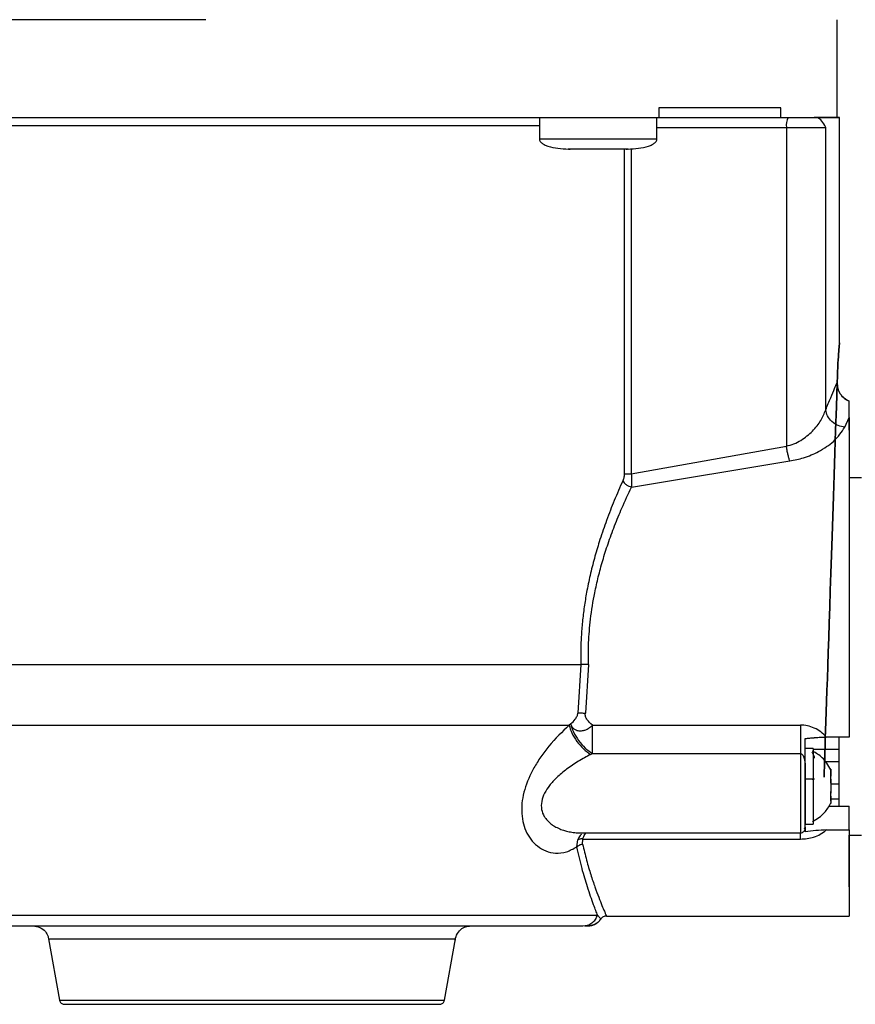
# Model space of a CAD drawing. Header units: inches. Extents: x 170 to 312, y 215 to 248.
# Tile 504 of 529: x 274.98 to 275.19, y 243.235 to 243.483. Entities that reach past the tile are written whole.
import ezdxf

# ---------------------------------------------------------------- set-up
doc = ezdxf.new("R2010")
doc.units = ezdxf.units.IN
doc.header["$LTSCALE"] = 0.25
doc.header["$MEASUREMENT"] = 0
doc.layers.add('ANNOTATIONS', color=1, linetype='Continuous')
doc.layers.add('MOTOR LH', color=7, linetype='Continuous')
doc.styles.add('ARIAL', font='arial.ttf', dxfattribs={"height": 0.09375})
doc.dimstyles.new('STANDARD$0', dxfattribs={"dimtxt": 0.09375, "dimasz": 0.09375, "dimexe": 0.03125, "dimexo": 0.046875, "dimgap": 0.09, "dimtad": 0, "dimtih": 1, "dimtoh": 1, "dimdec": 4, "dimzin": 0, "dimdsep": 46, "dimtxsty": 'ARIAL', "dimcen": 0.09, "dimadec": 0, "dimazin": 0, "dimtfac": 1, "dimtdec": 4, "dimtofl": 0, "dimtmove": 0, "dimatfit": 1, "dimfxl": 1, "dimtolj": 1, "dimtzin": 0, "dimarcsym": 0})

# ---------------------------------------------------------------- blocks, each defined once
blk = doc.blocks.new('*D98')
at = {"layer": 'ANNOTATIONS', "color": 0, "lineweight": -2, "transparency": 16777216}
for p, q in [((274.6830018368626, 244.3663487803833), (274.6830018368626, 244.9548308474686)), ((275.7689393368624, 243.5069737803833), (275.7689393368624, 244.9548308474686)), ((274.7767518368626, 244.9235808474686), (274.9408605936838, 244.9235808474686)), ((275.6751893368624, 244.9235808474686), (275.5110805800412, 244.9235808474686))]:
    blk.add_line(p, q, dxfattribs=at)
at = {"layer": 'ANNOTATIONS', "color": 0, "transparency": 16777216}
for points in [[(274.7767518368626, 244.9392058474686), (274.7767518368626, 244.9079558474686), (274.6830018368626, 244.9235808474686)], [(275.6751893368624, 244.9392058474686), (275.6751893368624, 244.9079558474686), (275.7689393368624, 244.9235808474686)]]:
    blk.add_solid(points, dxfattribs=at)
at = {"layer": 'defpoints', "color": 0, "transparency": 16777216}
for p in [(275.7689393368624, 244.9235808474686), (274.6830018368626, 244.3194737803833), (275.7689393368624, 243.4600987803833)]:
    blk.add_point(p, dxfattribs=at)
at = {"layer": 'ANNOTATIONS', "color": 0, "transparency": 16777216, "insert": (275.2259705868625, 244.9235808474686), "char_height": 0.09375, "attachment_point": 5, "style": 'ARIAL'}
blk.add_mtext('\\A1;16 1/8"', dxfattribs=at)
blk = doc.blocks.new('*D99')
at = {"layer": 'ANNOTATIONS', "color": 0, "lineweight": -2, "transparency": 16777216}
for p, q in [((274.5682520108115, 244.8967083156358), (274.5682520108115, 245.2347148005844)), ((275.7689393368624, 243.5069737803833), (275.7689393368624, 245.2347148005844)), ((274.6620020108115, 245.2034648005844), (274.8834856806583, 245.2034648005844)), ((275.6751893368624, 245.2034648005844), (275.4537056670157, 245.2034648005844))]:
    blk.add_line(p, q, dxfattribs=at)
at = {"layer": 'ANNOTATIONS', "color": 0, "transparency": 16777216}
for points in [[(274.6620020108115, 245.2190898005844), (274.6620020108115, 245.1878398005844), (274.5682520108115, 245.2034648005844)], [(275.6751893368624, 245.2190898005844), (275.6751893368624, 245.1878398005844), (275.7689393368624, 245.2034648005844)]]:
    blk.add_solid(points, dxfattribs=at)
at = {"layer": 'defpoints', "color": 0, "transparency": 16777216}
for p in [(275.7689393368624, 245.2034648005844), (274.5682520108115, 244.8498333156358), (275.7689393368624, 243.4600987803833)]:
    blk.add_point(p, dxfattribs=at)
at = {"layer": 'ANNOTATIONS', "color": 0, "transparency": 16777216, "insert": (275.168595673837, 245.2034648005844), "char_height": 0.09375, "attachment_point": 5, "style": 'ARIAL'}
blk.add_mtext('\\A1;18 1/2"', dxfattribs=at)

msp = doc.modelspace()

# ---------------------------------------------------------------- linework, layer by layer
at = {"layer": 'MOTOR LH'}
for p, q in [((275.185223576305, 243.4581142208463), (275.1852232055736, 243.4827380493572)), ((275.1404218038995, 243.4605908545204), (275.1404218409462, 243.4581302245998)), ((275.1710820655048, 243.4581313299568), (275.1710820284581, 243.4605919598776)), ((275.1104335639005, 243.4581294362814), (275.1104336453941, 243.4527166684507)), ((275.1399612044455, 243.4527171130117), (275.139961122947, 243.4581302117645)), ((275.1404218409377, 243.4581307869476), (275.1710820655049, 243.4581313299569)), ((275.1794495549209, 243.4581317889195), (275.1802923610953, 243.4581318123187)), ((275.1858395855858, 243.4015379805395), (275.1858387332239, 243.4581515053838)), ((275.1399611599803, 243.45567047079), (275.1724914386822, 243.4556710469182)), ((275.1724914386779, 243.4556710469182), (275.1724926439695, 243.3756163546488)), ((275.1823700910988, 243.3847393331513), (275.182369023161, 243.4556713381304)), ((275.1178155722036, 243.4502561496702), (275.1181567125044, 243.4502561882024)), ((275.1198648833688, 243.4502561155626), (275.119756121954, 243.4502561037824)), ((275.1306388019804, 243.45025626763), (275.1305300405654, 243.4502562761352)), ((275.131750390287, 243.4502563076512), (275.1317516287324, 243.3687127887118)), ((275.1322382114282, 243.4502564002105), (275.1325793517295, 243.4502563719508)), ((275.133498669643, 243.4503681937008), (275.1334998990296, 243.3687128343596)), ((275.1883004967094, 243.3828604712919), (275.188300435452, 243.3869292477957)), ((275.1871757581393, 243.3803926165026), (275.1883004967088, 243.3828605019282)), ((275.1334999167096, 243.3687128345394), (275.1724926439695, 243.3756163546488)), ((275.1335543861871, 243.3653384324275), (275.1733472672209, 243.3719097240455)), ((275.1913272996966, 243.367704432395), (275.1883007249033, 243.3677043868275)), ((275.120822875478, 243.3207478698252), (275.1201072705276, 243.3086035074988)), ((275.1227442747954, 243.3208223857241), (275.1219806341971, 243.3085382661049)), ((275.1182879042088, 243.305848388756), (275.1178912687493, 243.3055403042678)), ((275.1237405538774, 243.3055715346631), (275.1759985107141, 243.3055723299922)), ((275.1883017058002, 243.3025528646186), (275.1825268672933, 243.3025527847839)), ((275.1856688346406, 243.3023632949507), (275.1856690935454, 243.2851670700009)), ((275.1233020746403, 243.2982011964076), (275.1237408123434, 243.2984232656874)), ((275.1237408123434, 243.2984232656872), (275.1759986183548, 243.2984240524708)), ((275.1759986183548, 243.2984240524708), (275.1759989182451, 243.278505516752)), ((275.1791974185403, 243.2996669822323), (275.1772289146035, 243.2996669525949)), ((275.1791974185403, 243.2996669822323), (275.1791977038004, 243.280720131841)), ((275.1856688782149, 243.2994691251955), (275.1791974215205, 243.2994690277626)), ((275.1856689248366, 243.2963725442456), (275.1822253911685, 243.2963724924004)), ((275.1772290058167, 243.2936085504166), (275.1772291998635, 243.2807201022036)), ((275.179197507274, 243.2937732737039), (275.1792745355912, 243.2937732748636)), ((275.1836266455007, 243.2934832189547), (275.1836266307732, 243.2944614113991)), ((275.1836266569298, 243.292724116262), (275.1836266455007, 243.2934832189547)), ((275.1772290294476, 243.2920398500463), (275.1795174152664, 243.2920398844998)), ((275.1772291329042, 243.2851682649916), (275.1772290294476, 243.2920398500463)), ((275.1835778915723, 243.2925934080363), (275.1836266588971, 243.2925934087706)), ((275.1836266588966, 243.2925934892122), (275.1836266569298, 243.292724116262)), ((275.1836266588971, 243.2925934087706), (275.1836266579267, 243.292657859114)), ((275.1836266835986, 243.2909527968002), (275.1836266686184, 243.291947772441)), ((275.1856690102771, 243.2906976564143), (275.1836266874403, 243.2906976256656)), ((275.1836267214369, 243.2884395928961), (275.1836267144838, 243.2889014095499)), ((275.1836267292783, 243.2879187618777), (275.1835635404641, 243.2879187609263)), ((275.1836267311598, 243.2877937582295), (275.183581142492, 243.2877937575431)), ((275.1836267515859, 243.2864370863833), (275.1836267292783, 243.2879187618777)), ((275.1836267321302, 243.2877293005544), (275.1836267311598, 243.2877937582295)), ((275.1836267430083, 243.2870067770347), (275.1856690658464, 243.2870068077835)), ((275.1836267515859, 243.2864370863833), (275.1836267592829, 243.2859258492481)), ((275.1831148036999, 243.285167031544), (275.1883019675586, 243.2851671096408)), ((275.188302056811, 243.2792389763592), (275.1883019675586, 243.2851671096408)), ((275.1772291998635, 243.2807201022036), (275.1791977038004, 243.280720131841)), ((275.1207062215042, 243.2785046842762), (275.1759989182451, 243.278505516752)), ((275.1770723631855, 243.2794753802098), (275.1772291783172, 243.2799544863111)), ((275.1772292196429, 243.2794064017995), (275.1772292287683, 243.2788003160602)), ((275.182527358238, 243.2792388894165), (275.188302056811, 243.2792389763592)), ((275.188302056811, 243.2792389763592), (275.188302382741, 243.2575911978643)), ((275.1198603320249, 243.2749739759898), (275.1200599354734, 243.2767160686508)), ((275.1212914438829, 243.2756861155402), (275.1213671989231, 243.2769435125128)), ((275.1213671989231, 243.2769435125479), (275.1759989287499, 243.2769443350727)), ((275.1883020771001, 243.2778913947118), (275.1913286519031, 243.2778914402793)), ((275.1883022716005, 243.2649730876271), (275.1883020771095, 243.2778913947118)), ((275.1250474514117, 243.2578498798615), (275.1257488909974, 243.2569713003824)), ((275.1257488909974, 243.2569713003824), (275.1258525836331, 243.2568414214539)), ((275.1272735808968, 243.2575902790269), (275.188302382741, 243.2575911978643)), ((275.1213485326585, 243.2551293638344), (275.1219139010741, 243.2552176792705)), ((275.1218535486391, 243.2551294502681), (275.1223372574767, 243.2551295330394)), ((275.1219153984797, 243.255173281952), (275.1225880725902, 243.2551289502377)), ((275.1225077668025, 243.255166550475), (275.123223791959, 243.2551935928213)), ((275.1226048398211, 243.2551295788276), (275.1225233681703, 243.2551295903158)), ((274.9871044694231, 243.2518741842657), (274.9898227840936, 243.2364592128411)), ((275.0865857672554, 243.2364606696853), (275.0893036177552, 243.2518757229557))]:
    msp.add_line(p, q, dxfattribs=at)
at = {"layer": 'MOTOR LH', "flags": 128}
for points in [[(275.0266159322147, 243.4827340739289), (275.0150960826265, 243.4827339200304), (275.0037054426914, 243.4827337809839), (274.9925077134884, 243.4827336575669), (274.9815655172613, 243.4827335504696), (274.9709400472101, 243.482733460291), (274.9606907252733, 243.4827333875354), (274.9508748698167, 243.4827333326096), (274.9415473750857, 243.482733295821), (274.9327604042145, 243.482733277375), (274.9245630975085, 243.482733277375), (274.9170012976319, 243.482733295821), (274.9101172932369, 243.4827333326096), (274.9039495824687, 243.4827333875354), (274.8985326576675, 243.482733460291), (274.8938968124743, 243.4827335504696), (274.8900679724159, 243.4827336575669), (274.8870675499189, 243.4827337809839), (274.8849123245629, 243.4827339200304), (274.8836143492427, 243.4827340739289)], [(274.9659683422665, 243.4561595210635), (274.9716599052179, 243.4561595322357), (274.9795448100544, 243.4561595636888), (274.9879314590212, 243.456159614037), (274.9967481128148, 243.4561596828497), (275.0059193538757, 243.4561597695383), (275.0153667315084, 243.4561598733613), (275.0250094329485, 243.4561599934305), (275.0347649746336, 243.4561601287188), (275.0445499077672, 243.4561602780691), (275.0542805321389, 243.4561604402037), (275.0638736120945, 243.4561606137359), (275.0732470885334, 243.4561607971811), (275.0823207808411, 243.4561609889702), (275.0910170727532, 243.4561611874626), (275.099261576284, 243.4561613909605), (275.1069837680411, 243.4561615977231), (275.1104335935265, 243.4561616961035)], [(275.1724914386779, 243.4556710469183), (275.1742475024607, 243.4556710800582), (275.1759191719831, 243.4556711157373), (275.1774702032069, 243.455671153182), (275.1788669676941, 243.4556711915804), (275.1800791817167, 243.4556712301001), (275.181080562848, 243.455671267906), (275.1818493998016, 243.4556713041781), (275.1823690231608, 243.4556713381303)], [(275.1399612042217, 243.452717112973), (275.1396996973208, 243.4527170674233), (275.138556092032, 243.4527169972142), (275.1365731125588, 243.4527169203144), (275.1338753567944, 243.4527168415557), (275.1306323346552, 243.4527167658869), (275.127047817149, 243.4527166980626), (275.1233470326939, 243.4527166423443), (275.1197625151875, 243.4527166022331), (275.1165194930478, 243.4527165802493), (275.1138217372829, 243.4527165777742), (275.111838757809, 243.4527165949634), (275.1106951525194, 243.4527166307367), (275.1104336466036, 243.4527166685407)], [(274.9478916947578, 243.3207454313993), (274.9532984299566, 243.3207453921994), (274.9594135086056, 243.3207453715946), (274.9661859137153, 243.320745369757), (274.9735591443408, 243.3207453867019), (274.9814716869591, 243.3207454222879), (274.9898575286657, 243.3207454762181), (274.9986467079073, 243.3207455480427), (275.0077658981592, 243.3207456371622), (275.0171390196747, 243.3207457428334), (275.0266878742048, 243.3207458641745), (275.0363327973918, 243.3207460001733), (275.0459933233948, 243.3207461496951), (275.0555888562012, 243.3207463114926), (275.0650393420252, 243.3207464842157), (275.0742659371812, 243.3207466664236), (275.0831916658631, 243.3207468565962), (275.0917420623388, 243.3207470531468), (275.0998457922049, 243.3207472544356), (275.1074352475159, 243.3207474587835), (275.1144471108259, 243.3207476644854), (275.1208228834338, 243.3207478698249)], [(274.9478531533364, 243.305537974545), (274.952884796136, 243.3055379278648), (274.9586462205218, 243.3055378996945), (274.9650881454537, 243.3055378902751), (274.9721554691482, 243.3055378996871), (274.9797877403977, 243.3055379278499), (274.9879196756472, 243.3055379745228), (274.9964817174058, 243.3055380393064), (275.005400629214, 243.3055381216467), (275.0146001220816, 243.3055382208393), (275.0240015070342, 243.3055383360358), (275.0335243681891, 243.3055384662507), (275.0430872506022, 243.3055386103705), (275.0526083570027, 243.3055387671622), (275.062006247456, 243.3055389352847), (275.0712005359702, 243.3055391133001), (275.0801125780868, 243.3055392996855), (275.0886661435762, 243.3055394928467), (275.0967880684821, 243.3055396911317), (275.1044088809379, 243.3055398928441), (275.1114633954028, 243.3055400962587), (275.1178912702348, 243.3055402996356)], [(274.9767303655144, 243.2578468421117), (274.9832786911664, 243.2578468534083), (274.9903707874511, 243.2578468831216), (274.9979364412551, 243.2578469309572), (275.0059007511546, 243.2578469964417), (275.0141848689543, 243.2578470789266), (275.0227067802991, 243.2578471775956), (275.0313821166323, 243.2578472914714), (275.0401249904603, 243.2578474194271), (275.0488488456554, 243.2578475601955), (275.0574673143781, 243.2578477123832), (275.0658950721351, 243.2578478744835), (275.0740486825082, 243.2578480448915), (275.081847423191, 243.2578482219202), (275.0892140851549, 243.2578484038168), (275.0960757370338, 243.2578485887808), (275.1023644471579, 243.2578487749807), (275.1080179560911, 243.2578489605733), (275.1129802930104, 243.2578491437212), (275.1172023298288, 243.2578493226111), (275.120642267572, 243.2578494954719), (275.1232660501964, 243.2578496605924), (275.1250477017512, 243.2578498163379)], [(274.987104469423, 243.2518741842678), (274.9875416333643, 243.25187409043), (274.988845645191, 243.2518740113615), (274.9909941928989, 243.2518739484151), (274.9939505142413, 243.251873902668), (274.9976640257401, 243.2518738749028), (275.0020711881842, 243.2518738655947), (275.0070965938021, 243.2518738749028), (275.0126542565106, 243.251873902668), (275.0186490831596, 243.2518739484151), (275.0249785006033, 243.2518740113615), (275.0315342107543, 243.25187409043), (275.0382040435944, 243.2518741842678), (275.0448738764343, 243.2518742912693), (275.0514295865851, 243.2518744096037), (275.0577590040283, 243.2518745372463), (275.0637538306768, 243.251874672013), (275.0693114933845, 243.2518748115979), (275.0743368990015, 243.2518749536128), (275.0787440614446, 243.2518750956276), (275.0824575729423, 243.2518752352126), (275.0854138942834, 243.2518753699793), (275.08756244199, 243.2518754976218), (275.0888664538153, 243.2518756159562), (275.0893036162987, 243.251875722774)], [(274.9898227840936, 243.2364592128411), (274.9898341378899, 243.2364591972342), (274.9904054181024, 243.2364591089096), (274.9918296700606, 243.2364590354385), (274.9940814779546, 243.2364589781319), (274.9971206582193, 243.2364589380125), (275.0008929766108, 243.2364589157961), (275.0053311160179, 243.2364589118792), (275.010355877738, 243.2364589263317), (275.0158775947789, 243.2364589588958), (275.0217977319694, 243.2364590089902), (275.0280106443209, 243.2364590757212), (275.0344054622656, 243.2364591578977), (275.0408680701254, 243.2364592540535), (275.0472831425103, 243.2364593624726), (275.0535362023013, 243.2364594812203), (275.0595156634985, 243.2364596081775), (275.0651148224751, 243.2364597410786), (275.0702337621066, 243.236459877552), (275.0747811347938, 243.2364600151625), (275.0786757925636, 243.2364601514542), (275.0818482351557, 243.2364602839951), (275.0842418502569, 243.2364604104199), (275.0858139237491, 243.2364605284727), (275.0865364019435, 243.2364606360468), (275.0865857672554, 243.2364606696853)]]:
    msp.add_lwpolyline(points, dxfattribs=at)
at = {"layer": 'MOTOR LH'}
msp.add_arc((275.1763542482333, 243.456267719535), 0.003908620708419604, 151.5184359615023, 188.780850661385, dxfattribs=at)
for points in [[(275.1710820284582, 243.4605919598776), (275.1683771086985, 243.4605918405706), (275.162967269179, 243.4605916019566), (275.1526488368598, 243.4605912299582), (275.1444974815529, 243.4605909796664), (275.1404218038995, 243.4605908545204)], [(274.9359800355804, 243.4581271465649), (274.9406551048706, 243.4581271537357), (274.9500052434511, 243.4581271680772), (274.9659255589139, 243.458127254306), (274.9829105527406, 243.4581273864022), (275.0008343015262, 243.4581275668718), (275.0193621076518, 243.4581277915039), (275.0382009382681, 243.4581280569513), (275.0570397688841, 243.4581283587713), (275.0755675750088, 243.458128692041), (275.093491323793, 243.4581290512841), (275.1104763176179, 243.4581294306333), (275.1263966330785, 243.4581298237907), (275.135746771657, 243.4581300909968), (275.1404218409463, 243.4581302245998)], [(275.1710820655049, 243.4581313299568), (275.1726993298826, 243.4581314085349), (275.1759338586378, 243.4581315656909), (275.1782776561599, 243.45813171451), (275.179449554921, 243.4581317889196)], [(275.18522357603, 243.4581324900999), (275.1849794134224, 243.4581323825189), (275.1844910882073, 243.4581321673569), (275.1811300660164, 243.4581319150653), (275.179449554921, 243.4581317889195)], [(275.1251974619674, 243.4502561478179), (275.1242140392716, 243.4502561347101), (275.12224719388, 243.4502561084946), (275.1197664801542, 243.4502560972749), (275.1180309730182, 243.4502561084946), (275.1178053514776, 243.4502561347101), (275.1176925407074, 243.4502561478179)], [(275.1327023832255, 243.4502563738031), (275.1325895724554, 243.4502563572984), (275.1323639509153, 243.4502563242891), (275.1306284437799, 243.4502562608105), (275.1281477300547, 243.4502561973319), (275.1261808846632, 243.4502561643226), (275.1251974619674, 243.4502561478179)], [(275.1883005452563, 243.3796362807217), (275.1883005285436, 243.3807463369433), (275.1883004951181, 243.3829664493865), (275.1883004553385, 243.3856086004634), (275.1883004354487, 243.3869296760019)], [(275.1883004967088, 243.3828605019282), (275.1883005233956, 243.3810879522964), (275.1883005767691, 243.3775428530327), (275.1883006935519, 243.3697861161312), (275.1883008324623, 243.3605596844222), (275.1883009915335, 243.3499941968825), (275.1883011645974, 243.338499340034), (275.1883013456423, 243.3264743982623), (275.1883015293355, 243.3142735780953), (275.1883016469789, 243.3064597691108), (275.1883017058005, 243.3025528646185)], [(275.1317516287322, 243.3687127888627), (275.1318496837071, 243.3687127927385), (275.1320457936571, 243.3687128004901), (275.1324673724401, 243.3687128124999), (275.1329546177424, 243.3687128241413), (275.1333181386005, 243.3687128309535), (275.1334998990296, 243.3687128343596)], [(275.1237406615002, 243.298423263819), (275.1237406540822, 243.2989159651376), (275.1237406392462, 243.299901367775), (275.1237406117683, 243.3017264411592), (275.1237405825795, 243.3036651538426), (275.1237405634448, 243.3049360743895), (275.1237405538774, 243.305571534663)], [(275.1759985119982, 243.3055723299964), (275.1759985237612, 243.3049368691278), (275.1759985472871, 243.3036659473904), (275.1759985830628, 243.3017272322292), (275.1759986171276, 243.2999021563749), (275.1759986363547, 243.2989167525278), (275.1759986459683, 243.2984240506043)], [(275.1772292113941, 243.2799542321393), (275.1772292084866, 243.2801473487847), (275.1772292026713, 243.2805335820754), (275.1772291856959, 243.2816610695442), (275.1772291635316, 243.2831331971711), (275.1772291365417, 243.2849258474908), (275.1772291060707, 243.286949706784), (275.1772290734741, 243.2891147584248), (275.1772290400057, 243.2913377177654), (275.1772290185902, 243.2927601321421), (275.1772290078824, 243.2934713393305)], [(274.9910344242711, 243.2354425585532), (274.9912099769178, 243.2354425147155), (274.9915610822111, 243.2354424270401), (274.9943659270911, 243.2354423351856), (274.9987253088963, 243.2354422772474), (275.004636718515, 243.2354422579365), (275.0118287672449, 243.2354422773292), (275.0200369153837, 243.2354423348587), (275.0289425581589, 243.2354424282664), (275.0382042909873, 243.2354425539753), (275.0474660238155, 243.2354427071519), (275.0563716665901, 243.2354428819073), (275.0645798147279, 243.2354430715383), (275.0717718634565, 243.2354432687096), (275.0776832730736, 243.2354434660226), (275.0820426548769, 243.2354436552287), (275.0848474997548, 243.2354438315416), (275.0851986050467, 243.2354439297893), (275.0853741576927, 243.2354439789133)]]:
    msp.add_open_spline(points, degree=3, dxfattribs=at)
for points, knots in [([(275.1802923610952, 243.4581318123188), (275.1818404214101, 243.4581319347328), (275.18493654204, 243.458132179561), (275.1863187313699, 243.4581324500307), (275.1854803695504, 243.4581325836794), (275.185223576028, 243.4581326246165)], [0, 0, 0, 0, 0.4095752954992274, 0.8191505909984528, 0.9999999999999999, 0.9999999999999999, 0.9999999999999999, 0.9999999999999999]), ([(275.1823690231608, 243.4556713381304), (275.1820727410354, 243.456273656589), (275.1814692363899, 243.4575005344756), (275.1806893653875, 243.4579188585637), (275.1802923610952, 243.4581318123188)], [0, 0, 0, 0, 0.4909359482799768, 1, 1, 1, 1]), ([(275.1104382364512, 243.4528041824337), (275.1104403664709, 243.4526901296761), (275.110444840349, 243.4524505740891), (275.1106389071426, 243.4521060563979), (275.1110174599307, 243.4517149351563), (275.1116702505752, 243.4513137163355), (275.1138489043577, 243.4504397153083), (275.1159423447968, 243.4503397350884), (275.1176925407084, 243.450256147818)], [0, 0, 0, 0, 0.04135580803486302, 0.08686344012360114, 0.1406179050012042, 0.2407046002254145, 0.3652001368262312, 1, 1, 1, 1]), ([(275.1327023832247, 243.4502563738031), (275.1344525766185, 243.4503400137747), (275.1365460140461, 243.4504400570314), (275.1387246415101, 243.451314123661), (275.1393774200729, 243.4517153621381), (275.1397559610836, 243.4521064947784), (275.1399500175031, 243.4524510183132), (275.1399544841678, 243.4526905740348), (275.1399566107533, 243.4528046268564)], [0, 0, 0, 0, 0.6347998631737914, 0.7592953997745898, 0.8593820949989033, 0.9131365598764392, 0.9586441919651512, 1, 1, 1, 1]), ([(275.1852625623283, 243.3916185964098), (275.1853084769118, 243.3929945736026), (275.1854004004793, 243.3957493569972), (275.1856197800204, 243.3989649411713), (275.1857939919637, 243.4010588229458), (275.1858623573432, 243.4017773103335), (275.1857939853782, 243.4010588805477), (275.1856197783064, 243.3989651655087), (275.1854004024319, 243.395749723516), (275.1853084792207, 243.3929950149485), (275.1852625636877, 243.3916190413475), (275.1808535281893, 243.259491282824), (275.1808535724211, 243.2594891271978), (275.1852625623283, 243.3916185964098)], [0, 0, 0, 0, 0.1249662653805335, 0.2501894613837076, 0.3752423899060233, 0.5000060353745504, 0.6247621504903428, 0.7498140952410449, 0.8750324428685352, 1, 1, 1, 1.000000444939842, 1.000000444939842, 1.000000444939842, 1.000000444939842]), ([(275.1823700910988, 243.3847393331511), (275.182803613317, 243.3858023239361), (275.1836471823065, 243.3878707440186), (275.1846225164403, 243.390150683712), (275.1850534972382, 243.3911391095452), (275.1852625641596, 243.3916185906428)], [0, 0, 0, 0, 0.3524921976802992, 0.685896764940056, 1, 1, 1, 1]), ([(275.188300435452, 243.3869292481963), (275.1878497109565, 243.3871520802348), (275.1869482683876, 243.3875977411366), (275.1859543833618, 243.3887623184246), (275.1853365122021, 243.3901541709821), (275.1852872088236, 243.3911303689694), (275.1852625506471, 243.3916185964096)], [0, 0, 0, 0, 0.2499797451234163, 0.4999559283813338, 0.7499121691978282, 1, 1, 1, 1]), ([(275.1852625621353, 243.3916190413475), (275.1852872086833, 243.3911309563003), (275.1853364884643, 243.3901550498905), (275.1859540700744, 243.388763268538), (275.1869478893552, 243.3875984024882), (275.1878495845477, 243.3871525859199), (275.1883004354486, 243.3869296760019)], [0, 0, 0, 0, 0.2500181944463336, 0.499901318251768, 0.7499488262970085, 0.9999999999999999, 0.9999999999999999, 0.9999999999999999, 0.9999999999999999]), ([(275.1724926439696, 243.3756163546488), (275.1731347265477, 243.3757932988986), (275.1744340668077, 243.3761513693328), (275.1767574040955, 243.3773838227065), (275.1791736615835, 243.3793790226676), (275.1813168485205, 243.3820811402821), (275.1820183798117, 243.3838516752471), (275.1823700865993, 243.3847393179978)], [0, 0, 0, 0, 0.1182624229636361, 0.2393198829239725, 0.4883193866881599, 0.7434732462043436, 1, 1, 1, 1]), ([(275.1871757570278, 243.3803925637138), (275.1866043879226, 243.3804980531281), (275.1854207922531, 243.3807165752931), (275.1838663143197, 243.3817458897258), (275.18272831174, 243.3831519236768), (275.1824866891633, 243.3842225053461), (275.182370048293, 243.384739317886)], [0, 0, 0, 0, 0.2413699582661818, 0.4999997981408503, 0.7586299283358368, 1, 1, 1, 1]), ([(275.1733472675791, 243.3719097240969), (275.1745245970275, 243.3721400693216), (275.1771426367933, 243.3726522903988), (275.1809936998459, 243.3743643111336), (275.1850096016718, 243.3770710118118), (275.1863941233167, 243.3791940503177), (275.1871757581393, 243.3803926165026)], [0, 0, 0, 0, 0.1711820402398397, 0.38065928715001, 0.6503498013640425, 1, 1, 1, 1]), ([(275.1883005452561, 243.3796362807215), (275.1883005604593, 243.3786265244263), (275.1883005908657, 243.3766070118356), (275.1883006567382, 243.3722318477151), (275.1883007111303, 243.3686191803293), (275.1883007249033, 243.3677043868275)], [0, 0, 0, 0, 0.4275186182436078, 0.8550372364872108, 1, 1, 1, 1]), ([(275.1733472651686, 243.3719097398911), (275.1732672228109, 243.3721509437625), (275.1731052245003, 243.3726391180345), (275.1728732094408, 243.3735602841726), (275.1726608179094, 243.3745665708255), (275.1725482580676, 243.375269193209), (275.1724926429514, 243.3756163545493)], [0, 0, 0, 0, 0.2470468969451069, 0.5000000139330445, 0.7529531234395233, 0.9999999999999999, 0.9999999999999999, 0.9999999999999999, 0.9999999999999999]), ([(275.1317516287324, 243.3687127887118), (275.1317354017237, 243.3684184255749), (275.1316988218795, 243.3677548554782), (275.1314986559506, 243.3672337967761), (275.131387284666, 243.366943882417)], [0, 0, 0, 0, 0.4436051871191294, 1, 1, 1, 1]), ([(275.1334999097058, 243.3687128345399), (275.1335437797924, 243.3681459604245), (275.1336395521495, 243.366908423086), (275.13358431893, 243.3658903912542), (275.1335543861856, 243.3653386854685)], [0, 0, 0, 0, 0.4580662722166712, 1, 1, 1, 1]), ([(275.1313872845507, 243.3669438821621), (275.13066328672, 243.3653045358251), (275.1292664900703, 243.3621417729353), (275.127327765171, 243.3571588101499), (275.1257052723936, 243.3524622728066), (275.1243652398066, 243.3480124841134), (275.1232668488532, 243.3437540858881), (275.1223945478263, 243.33964624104), (275.1217320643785, 243.335717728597), (275.1212575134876, 243.3319877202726), (275.1209442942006, 243.3282480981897), (275.1207806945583, 243.3244981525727), (275.1208088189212, 243.3219981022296), (275.120822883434, 243.320747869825)], [0, 0, 0, 0, 0.1293986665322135, 0.2496466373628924, 0.3605675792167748, 0.4526593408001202, 0.5429275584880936, 0.6318433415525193, 0.7068015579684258, 0.7807577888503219, 0.8540464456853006, 0.9270111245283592, 1, 1, 1, 1]), ([(275.1227442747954, 243.320822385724), (275.1227350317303, 243.322616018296), (275.1227154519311, 243.3264155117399), (275.1232352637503, 243.332460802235), (275.1241195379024, 243.3379944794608), (275.1252203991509, 243.3428759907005), (275.1263375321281, 243.3469855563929), (275.127706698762, 243.3512889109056), (275.1293240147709, 243.3557016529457), (275.1313019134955, 243.3605213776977), (275.1327461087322, 243.3636098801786), (275.1335543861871, 243.3653384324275)], [0, 0, 0, 0, 0.1079092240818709, 0.2285866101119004, 0.3660932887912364, 0.4509239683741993, 0.5412881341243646, 0.63729732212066, 0.74538338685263, 0.8574978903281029, 1, 1, 1, 1]), ([(275.1313872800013, 243.3669438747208), (275.131487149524, 243.366775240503), (275.1316915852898, 243.3664300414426), (275.132221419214, 243.3659564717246), (275.1328607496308, 243.3655640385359), (275.1333267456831, 243.3654126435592), (275.1335543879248, 243.3653386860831)], [0, 0, 0, 0, 0.2442596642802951, 0.5000065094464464, 0.7557497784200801, 0.9999999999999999, 0.9999999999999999, 0.9999999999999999, 0.9999999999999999]), ([(275.122744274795, 243.3208223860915), (275.1225627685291, 243.3208176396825), (275.1221951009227, 243.3208080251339), (275.1216702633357, 243.3207895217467), (275.1211931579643, 243.3207691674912), (275.1209452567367, 243.3207549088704), (275.120822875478, 243.3207478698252)], [0, 0, 0, 0, 0.2468347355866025, 0.5000000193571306, 0.7531652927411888, 1, 1, 1, 1]), ([(275.1182879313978, 243.3058483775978), (275.1186882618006, 243.3062083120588), (275.1192907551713, 243.3067500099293), (275.1198264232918, 243.3076590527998), (275.1200328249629, 243.3082096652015), (275.1200827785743, 243.3084738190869), (275.1201073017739, 243.3086034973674)], [0, 0, 0, 0, 0.5139193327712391, 0.7734436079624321, 0.8887790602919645, 1, 1, 1, 1]), ([(275.1201072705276, 243.3086035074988), (275.1202280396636, 243.3086151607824), (275.120472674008, 243.3086387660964), (275.1209377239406, 243.3086353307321), (275.1214476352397, 243.3086048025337), (275.1218043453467, 243.3085602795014), (275.1219806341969, 243.30853827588)], [0, 0, 0, 0, 0.2465683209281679, 0.4994577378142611, 0.7526282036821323, 1, 1, 1, 1]), ([(275.1237405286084, 243.3055715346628), (275.1232638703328, 243.3059721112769), (275.1225427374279, 243.3065781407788), (275.1220553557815, 243.3075474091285), (275.1219447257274, 243.3081287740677), (275.1219687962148, 243.3084032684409), (275.1219806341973, 243.3085382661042)], [0, 0, 0, 0, 0.5093323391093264, 0.7705652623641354, 0.8871628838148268, 1, 1, 1, 1]), ([(275.1178912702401, 243.3055402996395), (275.1161500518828, 243.3038773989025), (275.1136514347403, 243.3014911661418), (275.1107662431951, 243.2976458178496), (275.1085438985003, 243.2941054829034), (275.1068789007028, 243.2903436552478), (275.106062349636, 243.2866419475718), (275.1058947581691, 243.2839107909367), (275.1061964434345, 243.2813045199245), (275.1069928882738, 243.2788974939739), (275.1082418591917, 243.2767910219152), (275.1099427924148, 243.2750494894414), (275.1120713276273, 243.2738073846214), (275.1145445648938, 243.2732747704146), (275.1172072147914, 243.2735463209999), (275.1189751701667, 243.2744976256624), (275.1198603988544, 243.274973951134)], [0, 0, 0, 0, 0.1391147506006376, 0.1996271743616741, 0.2565730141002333, 0.3588586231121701, 0.4090663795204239, 0.4578748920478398, 0.5108028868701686, 0.5649425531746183, 0.6229379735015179, 0.6866016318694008, 0.7576420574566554, 0.8354378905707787, 0.9176025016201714, 1, 1, 1, 1]), ([(275.1178912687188, 243.3055403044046), (275.1180858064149, 243.3048935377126), (275.1184860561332, 243.3035628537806), (275.1197935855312, 243.301452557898), (275.1214605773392, 243.2995312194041), (275.1227002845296, 243.2986358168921), (275.1233020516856, 243.2982011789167)], [0, 0, 0, 0, 0.2433360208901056, 0.5006493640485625, 0.757609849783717, 1, 1, 1, 1]), ([(275.1182879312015, 243.3058483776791), (275.1183117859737, 243.3057598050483), (275.1183760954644, 243.3055210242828), (275.1186002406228, 243.3050913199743), (275.1190362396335, 243.304619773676), (275.119485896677, 243.3043715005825), (275.1197321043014, 243.3042876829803), (275.1197321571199, 243.3042876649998), (275.1197322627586, 243.3042876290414), (275.1197324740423, 243.3042875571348), (275.1197328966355, 243.3042874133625), (275.1197337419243, 243.304287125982), (275.1197354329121, 243.3042865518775), (275.1197388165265, 243.3042854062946), (275.1197455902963, 243.3042831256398), (275.1197591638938, 243.3042786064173), (275.1197864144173, 243.3042697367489), (275.119841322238, 243.3042526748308), (275.1199527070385, 243.3042212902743), (275.1201814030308, 243.3041695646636), (275.1206871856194, 243.3041090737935), (275.1214223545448, 243.3041693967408), (275.1222878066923, 243.3044674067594), (275.1230851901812, 243.3049155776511), (275.123521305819, 243.3053521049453), (275.1237405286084, 243.3055715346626)], [0, 0, 0, 0, 0.04657684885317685, 0.1255653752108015, 0.2503412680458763, 0.3751801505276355, 0.3751839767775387, 0.3751916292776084, 0.3752069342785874, 0.3752375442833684, 0.3752987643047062, 0.3754212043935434, 0.3756660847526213, 0.3761558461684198, 0.3771353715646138, 0.3790944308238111, 0.3830125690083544, 0.3908488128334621, 0.4065203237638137, 0.4378535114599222, 0.5004516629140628, 0.6381573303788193, 0.7504743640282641, 0.8745706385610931, 1, 1, 1, 1]), ([(275.1182959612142, 243.3058554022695), (275.1184847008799, 243.3051947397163), (275.1188735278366, 243.3038336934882), (275.1201849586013, 243.3016856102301), (275.1218713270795, 243.2997416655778), (275.1231298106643, 243.2988541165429), (275.1237406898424, 243.2984232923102)], [0, 0, 0, 0, 0.2427033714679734, 0.4999988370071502, 0.7572949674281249, 1, 1, 1, 1]), ([(275.1825268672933, 243.3025527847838), (275.1820881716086, 243.3030115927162), (275.1812133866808, 243.3039264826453), (275.1795641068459, 243.3048617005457), (275.1778079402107, 243.305466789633), (275.1766020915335, 243.305537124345), (275.1759985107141, 243.3055723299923)], [0, 0, 0, 0, 0.2597810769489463, 0.518018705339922, 0.7587469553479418, 1, 1, 1, 1]), ([(275.1772288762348, 243.3022153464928), (275.1776028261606, 243.3022458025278), (275.1783472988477, 243.3023064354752), (275.17913202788, 243.3023806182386), (275.1795465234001, 243.3024166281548), (275.1795922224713, 243.3024203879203), (275.1795922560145, 243.30242039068), (275.1795923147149, 243.3024203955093), (275.1795924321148, 243.3024204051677), (275.1795926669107, 243.3024204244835), (275.1795931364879, 243.3024204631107), (275.1795940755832, 243.3024205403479), (275.1795959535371, 243.302420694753), (275.1795997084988, 243.3024210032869), (275.1796072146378, 243.3024216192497), (275.1796222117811, 243.3024228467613), (275.1796521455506, 243.3024252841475), (275.1797117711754, 243.3024300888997), (275.1798300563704, 243.3024394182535), (275.180062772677, 243.3024570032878), (275.1805129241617, 243.3024877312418), (275.1813530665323, 243.3025356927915), (275.1820671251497, 243.302546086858), (275.1825268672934, 243.3025527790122)], [0, 0, 0, 0, 0.2124592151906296, 0.4229712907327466, 0.448989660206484, 0.4489944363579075, 0.4489992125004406, 0.4490087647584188, 0.4490278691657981, 0.4490660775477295, 0.4491424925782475, 0.4492953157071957, 0.4496009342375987, 0.4502120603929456, 0.4514338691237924, 0.4538757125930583, 0.4587523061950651, 0.4684771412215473, 0.4878135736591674, 0.526034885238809, 0.6006829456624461, 0.7429022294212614, 1, 1, 1, 1]), ([(275.177229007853, 243.2934732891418), (275.1772289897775, 243.2946738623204), (275.1772289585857, 243.2967456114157), (275.1772289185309, 243.299406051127), (275.1772288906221, 243.3012597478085), (275.1772288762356, 243.3022152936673)], [0, 0, 0, 0, 0.4003784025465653, 0.6909063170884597, 1, 1, 1, 1]), ([(275.1233020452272, 243.2982011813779), (275.1222782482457, 243.2976506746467), (275.1202341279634, 243.29655152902), (275.1173463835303, 243.2945959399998), (275.1148741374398, 243.2925547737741), (275.1129933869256, 243.2905307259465), (275.1116507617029, 243.288526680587), (275.1108731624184, 243.2864347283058), (275.1108586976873, 243.2843358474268), (275.111457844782, 243.2828610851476), (275.1121820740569, 243.2818517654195), (275.1128871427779, 243.2811196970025), (275.1137884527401, 243.2804176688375), (275.114905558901, 243.2797662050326), (275.1160834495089, 243.2792685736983), (275.1173197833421, 243.278895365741), (275.1186152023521, 243.2786352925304), (275.119856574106, 243.2785040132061), (275.1206665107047, 243.2785115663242), (275.1209658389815, 243.2785143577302)], [0, 0, 0, 0, 0.1027830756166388, 0.2052174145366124, 0.2967677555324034, 0.3700407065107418, 0.4316791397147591, 0.4935447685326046, 0.5538000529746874, 0.6158817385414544, 0.6472492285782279, 0.6815485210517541, 0.7225226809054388, 0.7690613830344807, 0.8213150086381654, 0.8621914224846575, 0.9107544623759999, 0.9670175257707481, 1, 1, 1, 1]), ([(275.1759986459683, 243.2984240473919), (275.1760453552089, 243.2984201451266), (275.1761420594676, 243.29841206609), (275.1763390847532, 243.2983229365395), (275.1767059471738, 243.2979657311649), (275.1772629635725, 243.2963561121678), (275.1772439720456, 243.2947435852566), (275.1772290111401, 243.2934732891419)], [0, 0, 0, 0, 0.02483117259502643, 0.05140910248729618, 0.1148299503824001, 0.3026919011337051, 0.9999999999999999, 0.9999999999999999, 0.9999999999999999, 0.9999999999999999]), ([(275.178922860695, 243.2987517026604), (275.1789754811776, 243.2986823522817), (275.1791723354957, 243.2984229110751), (275.1793721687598, 243.2979957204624), (275.1794992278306, 243.2975368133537), (275.1795115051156, 243.297325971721), (275.1795173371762, 243.2972258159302)], [0, 0, 0, 0, 0.167797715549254, 0.6277347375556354, 0.8231633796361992, 1, 1, 1, 1]), ([(275.1836819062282, 243.2943678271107), (275.1830341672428, 243.295456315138), (275.1818774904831, 243.2974000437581), (275.1799363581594, 243.2985391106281), (275.1790822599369, 243.299040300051)], [0, 0, 0, 0, 0.5599999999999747, 1, 1, 1, 1]), ([(275.1836266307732, 243.2944614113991), (275.1836090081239, 243.2945029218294), (275.1835737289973, 243.2945860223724), (275.1835588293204, 243.2946208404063), (275.1835581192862, 243.2946225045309), (275.1835580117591, 243.2946227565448)], [0, 0, 0, 0, 0.4585624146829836, 0.9180050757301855, 1, 1, 1, 1]), ([(275.1836266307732, 243.2944613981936), (275.1836266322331, 243.2943644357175), (275.1836266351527, 243.2941705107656), (275.1836266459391, 243.2934540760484), (275.1836266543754, 243.2928937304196), (275.1836266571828, 243.292707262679)], [0, 0, 0, 0, 0.4002017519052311, 0.8004035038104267, 1, 1, 1, 1]), ([(275.1788540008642, 243.2920398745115), (275.1789431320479, 243.2920143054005), (275.1790763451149, 243.2919760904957), (275.1791674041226, 243.2918587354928), (275.1791975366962, 243.2918199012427)], [0, 0, 0, 0, 0.6690873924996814, 1, 1, 1, 1]), ([(275.1836266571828, 243.292707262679), (275.1836090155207, 243.2926769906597), (275.183573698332, 243.2926163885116), (275.1835537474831, 243.2924499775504), (275.1835629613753, 243.2922519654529), (275.1835923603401, 243.292077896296), (275.1836183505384, 243.2919792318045), (275.1836266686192, 243.2919476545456)], [0, 0, 0, 0, 0.2292505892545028, 0.4589412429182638, 0.6795282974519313, 0.8974340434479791, 1, 1, 1, 1]), ([(275.1836266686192, 243.2919476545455), (275.1836266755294, 243.2914886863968), (275.1836266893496, 243.2905707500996), (275.1836267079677, 243.2893341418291), (275.1836267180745, 243.2886628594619), (275.1836267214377, 243.2884394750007)], [0, 0, 0, 0, 0.4002017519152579, 0.800403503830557, 1, 1, 1, 1]), ([(275.1836267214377, 243.2884394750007), (275.1836090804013, 243.2883676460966), (275.1835737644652, 243.2882238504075), (275.1835538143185, 243.288010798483), (275.1835630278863, 243.2878343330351), (275.183592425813, 243.2877292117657), (275.1836184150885, 243.2876918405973), (275.183626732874, 243.2876798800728)], [0, 0, 0, 0, 0.2292505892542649, 0.4589412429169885, 0.6795282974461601, 0.8974340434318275, 1, 1, 1, 1]), ([(275.1790825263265, 243.2813468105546), (275.1801606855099, 243.28201159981), (275.1820859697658, 243.2831987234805), (275.1831943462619, 243.2851575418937), (275.1836820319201, 243.2860194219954)], [0, 0, 0, 0, 0.5599999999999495, 1, 1, 1, 1]), ([(275.183626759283, 243.2859258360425), (275.1836089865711, 243.2858839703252), (275.1835734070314, 243.2858001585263), (275.1835601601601, 243.2857692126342), (275.1835573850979, 243.2857627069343), (275.183559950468, 243.2857687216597), (275.1835613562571, 243.2857720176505)], [0, 0, 0, 0, 0.4171007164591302, 0.8350020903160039, 0.9095833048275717, 0.9999999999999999, 0.9999999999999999, 0.9999999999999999, 0.9999999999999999]), ([(275.1836267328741, 243.2876798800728), (275.1836267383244, 243.2873178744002), (275.183626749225, 243.2865938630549), (275.1836267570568, 243.2860736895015), (275.1836267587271, 243.2859627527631), (275.183626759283, 243.2859258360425)], [0, 0, 0, 0, 0.4002017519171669, 0.8004035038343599, 1, 1, 1, 1]), ([(275.1213671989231, 243.2769435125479), (275.1214968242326, 243.2773645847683), (275.1217044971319, 243.2780391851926), (275.1220310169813, 243.278377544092), (275.1221537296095, 243.2785047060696)], [0, 0, 0, 0, 0.6241801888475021, 1, 1, 1, 1]), ([(275.1759924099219, 243.2785170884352), (275.176028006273, 243.278513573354), (275.1762023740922, 243.2784963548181), (275.1765221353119, 243.2786004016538), (275.1768883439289, 243.2788447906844), (275.1771401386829, 243.2792131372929), (275.1772239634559, 243.2795299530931), (275.1772283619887, 243.2797024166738), (275.1772292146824, 243.2797358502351)], [0, 0, 0, 0, 0.05543098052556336, 0.2715272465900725, 0.5017323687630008, 0.7319374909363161, 0.9480337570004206, 1, 1, 1, 1]), ([(275.1759989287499, 243.2769443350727), (275.1759989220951, 243.2773863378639), (275.1759989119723, 243.2780586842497), (275.1759989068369, 243.2783997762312), (275.1759989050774, 243.2785166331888)], [0, 0, 0, 0, 0.6574033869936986, 1, 1, 1, 1]), ([(275.1759989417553, 243.2769443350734), (275.1765699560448, 243.2769677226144), (275.1777122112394, 243.2770145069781), (275.1794255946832, 243.2774261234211), (275.1811228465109, 243.278115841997), (275.182047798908, 243.2788554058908), (275.18252735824, 243.2792388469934)], [0, 0, 0, 0, 0.2283469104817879, 0.4567844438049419, 0.7183594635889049, 1, 1, 1, 1]), ([(275.1772292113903, 243.2799544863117), (275.1772292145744, 243.2797430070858), (275.1772292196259, 243.2794075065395), (275.1772292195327, 243.2794137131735), (275.1772292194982, 243.2794160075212)], [0, 0, 0, 0, 0.630339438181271, 1, 1, 1, 1]), ([(275.1825273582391, 243.2792389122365), (275.1816413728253, 243.2791987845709), (275.179857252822, 243.2791179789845), (275.1781092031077, 243.2789066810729), (275.1772292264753, 243.278800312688)], [0, 0, 0, 0, 0.496595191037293, 1, 1, 1, 1]), ([(275.1198603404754, 243.274973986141), (275.1199443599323, 243.2750639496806), (275.1201150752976, 243.2752467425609), (275.1204692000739, 243.2754625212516), (275.1208688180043, 243.2756218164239), (275.1211520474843, 243.2756649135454), (275.1212914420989, 243.2756861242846)], [0, 0, 0, 0, 0.246080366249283, 0.4999996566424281, 0.753919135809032, 1, 1, 1, 1]), ([(275.1213671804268, 243.2769434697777), (275.1212447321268, 243.2769592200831), (275.1209959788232, 243.2769912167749), (275.1206396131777, 243.2769599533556), (275.120313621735, 243.2768736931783), (275.1201439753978, 243.2767682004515), (275.1200599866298, 243.2767159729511)], [0, 0, 0, 0, 0.2447108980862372, 0.4971293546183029, 0.751038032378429, 1, 1, 1, 1]), ([(275.1209640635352, 243.278119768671), (275.1208656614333, 243.2780405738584), (275.1204765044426, 243.2777273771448), (275.1202382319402, 243.2771484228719), (275.1200602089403, 243.2767158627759)], [0, 0, 0, 0, 0.252859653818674, 1, 1, 1, 1]), ([(275.1212914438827, 243.2756861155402), (275.1216137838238, 243.274301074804), (275.1222587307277, 243.2715298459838), (275.1233314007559, 243.2679564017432), (275.1243798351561, 243.2648393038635), (275.1253463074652, 243.2622444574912), (275.1261678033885, 243.2601875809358), (275.1266553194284, 243.2590252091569), (275.1269170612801, 243.2584120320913), (275.1270468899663, 243.258109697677), (275.1271480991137, 243.2578759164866), (275.1272199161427, 243.2577113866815), (275.127265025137, 243.2576091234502), (275.1272707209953, 243.2575965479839), (275.1272735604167, 243.2575902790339)], [0, 0, 0, 0, 0.124728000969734, 0.2495593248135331, 0.3744802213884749, 0.4994847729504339, 0.6245373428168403, 0.7496317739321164, 0.7920283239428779, 0.8341474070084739, 0.8759964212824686, 0.9175829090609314, 0.958914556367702, 1, 1, 1, 1]), ([(275.1250476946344, 243.2578498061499), (275.1249054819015, 243.2582092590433), (275.1246207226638, 243.2589290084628), (275.1240284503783, 243.2604906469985), (275.1233133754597, 243.2624609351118), (275.1223330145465, 243.2653895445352), (275.1211075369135, 243.2693810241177), (275.1202759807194, 243.2731102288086), (275.1198603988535, 243.2749739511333)], [0, 0, 0, 0, 0.1266081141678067, 0.2535133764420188, 0.3992153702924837, 0.5448682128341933, 0.7725415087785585, 1, 1, 1, 1]), ([(275.1219139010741, 243.2552176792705), (275.1221186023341, 243.2552402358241), (275.1227389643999, 243.2553085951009), (275.1236682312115, 243.2558395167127), (275.1245709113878, 243.2567146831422), (275.1248914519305, 243.2574778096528), (275.1250477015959, 243.2578498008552)], [0, 0, 0, 0, 0.1430139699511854, 0.4334142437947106, 0.7238139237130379, 1, 1, 1, 1]), ([(275.122653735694, 243.2551301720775), (275.1229736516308, 243.255161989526), (275.1236173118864, 243.2552260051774), (275.1245109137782, 243.2556083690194), (275.1252897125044, 243.2561570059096), (275.12566838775, 243.2566424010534), (275.1258538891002, 243.2568801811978)], [0, 0, 0, 0, 0.2521712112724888, 0.5073601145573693, 0.7586708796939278, 1, 1, 1, 1]), ([(275.1258526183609, 243.2568413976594), (275.125663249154, 243.2566007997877), (275.1252753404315, 243.256107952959), (275.1244813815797, 243.2555711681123), (275.123728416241, 243.2552447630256), (275.1232417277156, 243.2552022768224), (275.1230800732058, 243.2551881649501)], [0, 0, 0, 0, 0.2741466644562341, 0.5615690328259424, 0.854374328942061, 1, 1, 1, 1]), ([(275.1272735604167, 243.2575902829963), (275.1271396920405, 243.2575812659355), (275.1268656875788, 243.2575628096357), (275.1264735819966, 243.2574104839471), (275.1261169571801, 243.2571741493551), (275.1259403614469, 243.25695180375), (275.1258526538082, 243.2568413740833)], [0, 0, 0, 0, 0.2402658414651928, 0.4917809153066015, 0.7475890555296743, 1, 1, 1, 1]), ([(274.9540457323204, 243.2551270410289), (274.9543286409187, 243.2551269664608), (274.9548944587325, 243.2551268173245), (274.959420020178, 243.2551266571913), (274.9664721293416, 243.2551265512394), (274.9760719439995, 243.2551265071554), (274.987814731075, 243.2551265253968), (275.0013117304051, 243.2551266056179), (275.0160890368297, 243.2551267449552), (275.0316347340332, 243.2551269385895), (275.0474086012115, 243.2551271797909), (275.0628624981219, 243.2551274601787), (275.0774609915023, 243.2551277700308), (275.0906919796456, 243.2551280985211), (275.1021147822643, 243.2551284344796), (275.1112622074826, 243.2551287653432), (275.1180794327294, 243.255129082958), (275.1202588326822, 243.2551292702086), (275.1213485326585, 243.255129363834)], [0, 0, 0, 0, 0.06249987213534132, 0.1249998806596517, 0.1874998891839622, 0.2499998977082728, 0.3124999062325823, 0.3749999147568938, 0.4374999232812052, 0.499999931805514, 0.5624999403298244, 0.6249999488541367, 0.6874999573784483, 0.749999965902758, 0.8124999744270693, 0.8749999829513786, 0.9374999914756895, 1, 1, 1, 1]), ([(274.9832272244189, 243.2551274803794), (274.9837901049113, 243.2550569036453), (274.9849494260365, 243.254911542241), (274.986255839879, 243.2538552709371), (274.9870125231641, 243.2525694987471), (274.9871144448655, 243.2517005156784), (274.9871631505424, 243.2512852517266)], [0, 0, 0, 0, 0.2768365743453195, 0.5701787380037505, 0.7945998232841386, 1, 1, 1, 1]), ([(275.0892449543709, 243.2512867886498), (275.089322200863, 243.251822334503), (275.0894842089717, 243.252945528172), (275.0905267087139, 243.2542309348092), (275.0918395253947, 243.2549981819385), (275.092743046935, 243.2550863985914), (275.093180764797, 243.2551291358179)], [0, 0, 0, 0, 0.2643844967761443, 0.5544903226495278, 0.7841694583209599, 1, 1, 1, 1]), ([(274.9898306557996, 243.2364545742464), (274.9898319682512, 243.2364350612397), (274.9898419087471, 243.2362872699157), (274.9899716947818, 243.2360228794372), (274.9902271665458, 243.2357125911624), (274.9905795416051, 243.2355071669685), (274.9908632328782, 243.2354453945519), (274.9910130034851, 243.2354429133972), (274.9910344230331, 243.2354425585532)], [0, 0, 0, 0, 0.0343527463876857, 0.2601873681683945, 0.4983324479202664, 0.7364775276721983, 0.9623121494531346, 1, 1, 1, 1]), ([(275.0853741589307, 243.2354439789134), (275.0853955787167, 243.2354443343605), (275.0855453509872, 243.2354468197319), (275.0858289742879, 243.2355086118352), (275.0861816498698, 243.2357139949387), (275.0864359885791, 243.2360244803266), (275.0865645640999, 243.2362802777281), (275.0865748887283, 243.2364192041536), (275.086575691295, 243.2364300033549)], [0, 0, 0, 0, 0.03827414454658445, 0.2676219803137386, 0.5094717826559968, 0.7513215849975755, 0.9806694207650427, 1, 1, 1, 1])]:
    msp.add_open_spline(points, degree=3, knots=knots, dxfattribs=at)

# ---------------------------------------------------------------- dimensions: what is measured, and where the dimension line sits
at = {"layer": 'ANNOTATIONS'}
for base, p1, text, picture, middle in [((275.7689393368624, 245.2034648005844), (274.5682520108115, 244.8498333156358), '18 1/2"', '*D99', (275.168595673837, 245.2034648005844)), ((275.7689393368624, 244.9235808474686), (274.6830018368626, 244.3194737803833), '16 1/8"', '*D98', (275.2259705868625, 244.9235808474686))]:
    dim = msp.add_linear_dim(base=base, p1=p1, p2=(275.7689393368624, 243.4600987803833), text=text, dimstyle='STANDARD$0', override={"dimtxsty": 'ARIAL'}, dxfattribs=at)
    dim.commit()
    dim.dimension.update_dxf_attribs({"geometry": picture, "text_midpoint": middle})

doc.saveas('drawing.dxf')
